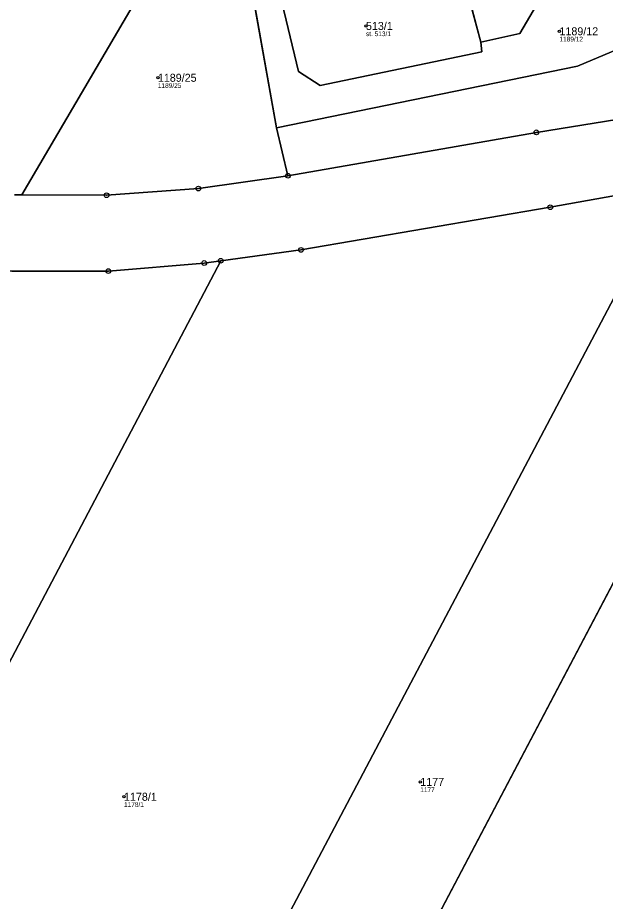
# Model space of a CAD drawing. Extents: x -658203 to -653176, y -1156738 to -1151709.
# Drawn here: x -654703.8 to -654579.1, y -1152532.3 to -1152344.7 of the extents above; entities that cross this region are included whole.
import ezdxf

# ---------------------------------------------------------------- set-up
doc = ezdxf.new("R2010")
doc.units = 0
for name, color, linetype in [('Vrstva 1', 7, 'Continuous'), ('Vrstva 2', 7, 'Continuous'), ('Vrstva 50', 7, 'Continuous'), ('Vrstva 51', 7, 'Continuous'), ('Vrstva 52', 7, 'Continuous'), ('Vrstva 8', 7, 'Continuous')]:
    doc.layers.add(name, color=color, linetype=linetype)

msp = doc.modelspace()

# ---------------------------------------------------------------- linework, layer by layer
at = {"layer": 'Vrstva 1'}
for p, q in [((-654702.92, -1152382.3), (-654657.33, -1152304.43)), ((-654648.89, -1152368.05), (-654658.2, -1152315.8)), ((-654605.56, -1152349.85), (-654610.21, -1152332.15)), ((-654646.47, -1152378.22), (-654648.89, -1152368.05)), ((-654704.52, -1152382.29), (-654702.92, -1152382.3)), ((-654702.92, -1152382.3), (-654684.97, -1152382.38)), ((-654692.47, -1152622.59), (-654568.58, -1152387.62)), ((-654660.75, -1152396.29), (-654767.05, -1152598.24)), ((-654574.5, -1152459.09), (-654664.96, -1152631.04))]:
    msp.add_line(p, q, dxfattribs=at)
for points in [[(-654605.56, -1152349.85), (-654597.26, -1152348.02), (-654585.66, -1152328.21)], [(-654648.2, -1152339.52), (-654644.21, -1152356.08), (-654639.66, -1152359.09), (-654605.35, -1152351.93), (-654605.56, -1152349.85)], [(-654648.89, -1152368.05), (-654585.02, -1152354.99), (-654559.37, -1152344.15)], [(-654646.47, -1152378.22), (-654593.76, -1152369.01), (-654554.41, -1152362.64), (-654537.47, -1152360.21)], [(-654814.96, -1152377.13), (-654785.62, -1152385.38), (-654765.95, -1152390.26), (-654745.87, -1152394.5), (-654725.6, -1152396.94), (-654705.08, -1152398.52), (-654684.59, -1152398.46), (-654664.24, -1152396.76), (-654660.75, -1152396.29)], [(-654684.97, -1152382.38), (-654665.48, -1152380.95), (-654646.47, -1152378.22)], [(-654577, -1152382.41), (-654590.81, -1152384.9), (-654643.71, -1152393.98), (-654660.75, -1152396.29)]]:
    msp.add_lwpolyline(points, dxfattribs=at)
at = {"layer": 'Vrstva 50'}
for centre in [(-654629.92, -1152346.42), (-654588.86, -1152347.55), (-654674.08, -1152357.42), (-654618.4, -1152506.96), (-654681.27, -1152510.11)]:
    msp.add_circle(centre, 0.25, dxfattribs=at)
at = {"layer": 'Vrstva 51'}
for points in [[(-654704.52, -1152382.29), (-654702.92, -1152382.3), (-654657.33, -1152304.43), (-654655.92, -1152285.93), (-654636.01, -1152254.77), (-654619.47, -1152228.63), (-654615.93, -1152222.9), (-654600.9, -1152195.93), (-654581.32, -1152160.58), (-654560.02, -1152126.39), (-654547.95, -1152123.49), (-654545.8, -1152123.14), (-654545.78, -1152111.48), (-654543.67, -1152101.87), (-654543.23, -1152099.89), (-654598.18, -1152050.75), (-654613.53, -1152034.84), (-654657.59, -1151987.39), (-654667.39, -1151979.66), (-654705.96, -1151955.83)], [(-654610.21, -1152332.15), (-654605.56, -1152349.85), (-654597.26, -1152348.02), (-654585.66, -1152328.21)], [(-654435.79, -1152342.65), (-654475.24, -1152350.06), (-654514.74, -1152356.95), (-654525.73, -1152358.53), (-654537.47, -1152360.21), (-654554.41, -1152362.64), (-654593.76, -1152369.01), (-654646.47, -1152378.22), (-654665.48, -1152380.95), (-654684.97, -1152382.38), (-654702.92, -1152382.3), (-654704.52, -1152382.29)], [(-654705.08, -1152398.52), (-654684.59, -1152398.46), (-654664.24, -1152396.76), (-654660.75, -1152396.29), (-654643.71, -1152393.98), (-654590.81, -1152384.9), (-654577, -1152382.41), (-654569.62, -1152381.11), (-654551.63, -1152377.54), (-654512.09, -1152370.63), (-654472.78, -1152363.99), (-654471.86, -1152363.82), (-654433.59, -1152356.97), (-654413.88, -1152353.32), (-654410.21, -1152352.78), (-654404.98, -1152352.1)]]:
    msp.add_lwpolyline(points, dxfattribs=at)
for points in [[(-654559.37, -1152344.15), (-654585.66, -1152328.21), (-654597.26, -1152348.02), (-654605.56, -1152349.85), (-654605.35, -1152351.93), (-654639.66, -1152359.09), (-654644.21, -1152356.08), (-654648.2, -1152339.52), (-654652.18, -1152322.96), (-654650.48, -1152319.24), (-654615.09, -1152312.32), (-654614.58, -1152313.75), (-654606.99, -1152312.47), (-654609.13, -1152287.18), (-654616.06, -1152287.08), (-654613.6, -1152298.73), (-654629.81, -1152313.53), (-654650.56, -1152307.7), (-654655.92, -1152285.93), (-654657.33, -1152304.43), (-654658.2, -1152315.8), (-654648.89, -1152368.05), (-654585.02, -1152354.99)], [(-654648.89, -1152368.05), (-654658.2, -1152315.8), (-654657.33, -1152304.43), (-654702.92, -1152382.3), (-654684.97, -1152382.38), (-654665.48, -1152380.95), (-654646.47, -1152378.22)], [(-654644.21, -1152356.08), (-654639.66, -1152359.09), (-654605.35, -1152351.93), (-654605.56, -1152349.85), (-654610.21, -1152332.15), (-654648.2, -1152339.52)], [(-654537.47, -1152360.21), (-654537.23, -1152356.1), (-654538.25, -1152349.4), (-654547.85, -1152344.64), (-654551.23, -1152343.11), (-654559.37, -1152344.15), (-654585.02, -1152354.99), (-654648.89, -1152368.05), (-654646.47, -1152378.22), (-654593.76, -1152369.01), (-654554.41, -1152362.64)], [(-654806.03, -1152584.65), (-654767.05, -1152598.24), (-654660.75, -1152396.29), (-654664.24, -1152396.76), (-654684.59, -1152398.46), (-654705.08, -1152398.52), (-654725.6, -1152396.94), (-654745.87, -1152394.5), (-654765.95, -1152390.26), (-654785.62, -1152385.38), (-654814.96, -1152377.13), (-654903.45, -1152545.18), (-654861.72, -1152564.33)], [(-654568.58, -1152387.62), (-654577, -1152382.41), (-654590.81, -1152384.9), (-654643.71, -1152393.98), (-654660.75, -1152396.29), (-654767.05, -1152598.24), (-654731.78, -1152610.54), (-654692.47, -1152622.59)], [(-654664.96, -1152631.04), (-654574.5, -1152459.09), (-654546.58, -1152406.01), (-654544.68, -1152402.4), (-654568.58, -1152387.62), (-654692.47, -1152622.59)], [(-654613.23, -1152643.07), (-654530.4, -1152486.35), (-654553.36, -1152472.14), (-654574.5, -1152459.09), (-654664.96, -1152631.04), (-654648.38, -1152636.14)]]:
    msp.add_lwpolyline(points, close=True, dxfattribs=at)
at = {"layer": 'Vrstva 52'}
msp.add_lwpolyline([(-654644.21, -1152356.08), (-654639.66, -1152359.09), (-654605.35, -1152351.93), (-654605.56, -1152349.85), (-654610.21, -1152332.15), (-654648.2, -1152339.52)], close=True, dxfattribs=at)
at = {"layer": 'Vrstva 8'}
for centre, radius in [((-654593.76, -1152369.01), 0.5), ((-654593.76, -1152369.01), 0.0303), ((-654646.47, -1152378.22), 0.5), ((-654646.47, -1152378.22), 0.0303), ((-654665.48, -1152380.95), 0.5), ((-654684.97, -1152382.38), 0.5), ((-654684.97, -1152382.38), 0.0303), ((-654665.48, -1152380.95), 0.0303), ((-654590.81, -1152384.9), 0.5), ((-654590.81, -1152384.9), 0.0303), ((-654643.71, -1152393.98), 0.5), ((-654643.71, -1152393.98), 0.0303), ((-654660.75, -1152396.29), 0.5), ((-654664.24, -1152396.76), 0.5), ((-654664.24, -1152396.76), 0.0303), ((-654660.75, -1152396.29), 0.0303), ((-654684.59, -1152398.46), 0.5), ((-654684.59, -1152398.46), 0.0303)]:
    msp.add_circle(centre, radius, dxfattribs=at)

# ---------------------------------------------------------------- texts
at = {"layer": 'Vrstva 2'}
for s, p in [('513/1', (-654629.92, -1152347.27)), ('1189/12', (-654588.86, -1152348.4)), ('1189/25', (-654674.08, -1152358.27)), ('1177', (-654618.4, -1152507.81)), ('1178/1', (-654681.27, -1152510.96))]:
    msp.add_text(s, height=1.7, dxfattribs=at).set_placement(p)
at = {"layer": 'Vrstva 50'}
for s, p in [('st. 513/1', (-654629.92, -1152348.58)), ('1189/12', (-654588.86, -1152349.71)), ('1189/25', (-654674.08, -1152359.58)), ('1177', (-654618.4, -1152509.12)), ('1178/1', (-654681.27, -1152512.27))]:
    msp.add_text(s, height=1, dxfattribs=at).set_placement(p)

doc.saveas('drawing.dxf')
